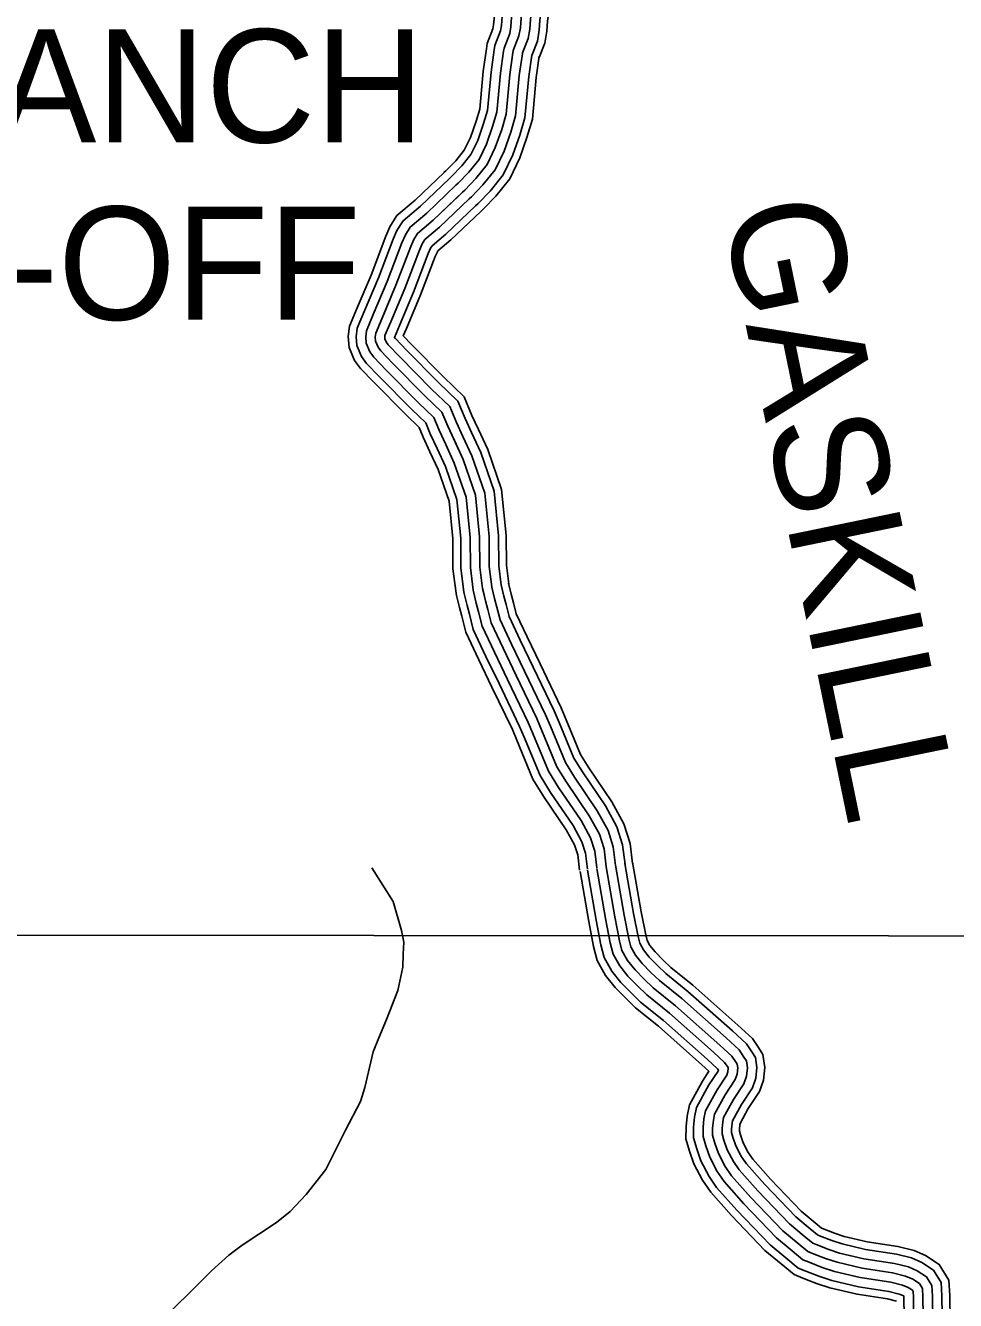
# Model space of a CAD drawing. Extents: x 1551132 to 1791609, y 378168 to 563823.
# Drawn here: x 1633946 to 1636984, y 516177 to 520342 of the extents above; entities that cross this region are included whole.
import ezdxf

# ---------------------------------------------------------------- set-up
doc = ezdxf.new("R2010")
doc.units = 0
for name, color, linetype in [('DESIGN - ROW - Right-of-Way and Easement Labels', 7, 'Continuous'), ('DESIGN - ROW - Right-of-Way Linework', 7, 'Continuous'), ('DESIGN - TRANSPORTATION - Text', 7, 'Continuous'), ('SURVEY - TRANSPORTATION - Roads', 7, 'Continuous')]:
    doc.layers.add(name, color=color, linetype=linetype)

msp = doc.modelspace()

# ---------------------------------------------------------------- linework, layer by layer
at = {"layer": 'DESIGN - ROW - Right-of-Way Linework'}
msp.add_lwpolyline([(1631718.573, 517372.303), (1648539.802, 517360.962)], dxfattribs=at)
at = {"layer": 'DESIGN - TRANSPORTATION - Text'}
for points in [[(1634653.904, 516357.57), (1634765.634, 516432.647), (1634810.008, 516468.156), (1634862.599, 516523.583), (1634927.481, 516604.876), (1634990.904, 516734.23), (1635039.936, 516827.724), (1635054.444, 516873.592), (1635081.744, 516989.353), (1635100.252, 517035.171), (1635124.918, 517094.922), (1635161.975, 517190.558), (1635178.825, 517266.419), (1635179.308, 517308.445), (1635181.758, 517348.446), (1635174.2, 517386.563), (1635147.293, 517480.949), (1635077.619, 517590.635)], [(1634425.375, 516147.331), (1634492.157, 516212.824), (1634552.881, 516274.376), (1634609.505, 516325.936), (1634653.904, 516357.57)]]:
    msp.add_lwpolyline(points, dxfattribs=at)
at = {"layer": 'SURVEY - TRANSPORTATION - Roads'}
for points in [[(1635599.742, 520244.795), (1635618.141, 520291.772), (1635624.075, 520326.789), (1635626.608, 520359.523), (1635630.483, 520386.424), (1635624.6, 520426.667), (1635583.559, 520482.385), (1635541.735, 520535.911), (1635534.71, 520544.803), (1635534.202, 520545.945), (1635536.76, 520571.679), (1635539.31, 520648.439), (1635535.994, 520715.824), (1635534.36, 520727.633)], [(1635623.8, 520238.454), (1635642.091, 520285.13), (1635648.632, 520323.764), (1635651.191, 520356.807), (1635655.457, 520386.449), (1635648.157, 520436.359), (1635603.25, 520497.327), (1635561.168, 520551.178), (1635559.743, 520552.995), (1635561.435, 520570.046), (1635564.051, 520648.639), (1635560.626, 520718.133), (1635558.843, 520731.025)], [(1635451.629, 520266.638), (1635453.995, 520283.205), (1635473.111, 520331.998), (1635475.328, 520345.098), (1635477.553, 520373.849), (1635464.278, 520391.874), (1635424.013, 520443.401), (1635405.446, 520466.909), (1635388.105, 520506.177), (1635383.43, 520542.745), (1635387.289, 520581.579), (1635389.472, 520647.247), (1635386.789, 520701.857), (1635386.055, 520707.107)], [(1635477.086, 520262.996), (1635479.028, 520276.613), (1635498.028, 520325.089), (1635500.877, 520341.956), (1635503.294, 520373.174), (1635504.394, 520380.774), (1635484.761, 520407.416), (1635444.237, 520459.293), (1635427.646, 520480.285), (1635413.138, 520513.144), (1635409.313, 520543.103), (1635412.963, 520579.879), (1635415.213, 520647.456), (1635412.413, 520704.257), (1635411.53, 520710.632)], [(1635507.769, 520258.612), (1635509.211, 520268.654), (1635528.052, 520316.764), (1635531.677, 520338.165), (1635534.127, 520369.757), (1635536.51, 520386.324), (1635535.943, 520390.216), (1635509.461, 520426.158), (1635468.612, 520478.451), (1635454.412, 520496.419), (1635443.312, 520521.544), (1635440.504, 520543.545), (1635443.912, 520577.829), (1635446.237, 520647.697), (1635443.312, 520707.149), (1635442.237, 520714.883)], [(1635538.46, 520254.229), (1635539.385, 520260.704), (1635558.084, 520308.43), (1635562.476, 520334.373), (1635564.951, 520366.349), (1635567.834, 520386.357), (1635565.493, 520402.366), (1635534.16, 520444.901), (1635492.986, 520497.602), (1635481.178, 520512.544), (1635473.495, 520529.944), (1635471.703, 520543.978), (1635474.862, 520575.779), (1635477.262, 520647.947), (1635474.203, 520710.041), (1635472.945, 520719.133)], [(1635569.151, 520249.846), (1635569.559, 520252.754), (1635588.117, 520300.097), (1635593.275, 520330.581), (1635595.775, 520362.94), (1635599.159, 520386.391), (1635595.042, 520414.517), (1635558.86, 520463.643), (1635517.361, 520516.752), (1635507.944, 520528.669), (1635503.678, 520538.345), (1635502.903, 520544.411), (1635505.811, 520573.729), (1635508.286, 520648.198), (1635505.094, 520712.933), (1635503.653, 520723.383)], [(1635843.01, 517594.144), (1635835.893, 517652.296), (1635820.635, 517700.572), (1635787.569, 517761.148), (1635713.279, 517870.426), (1635682.064, 517920.969), (1635616.49, 518078.131), (1635548.667, 518219.327), (1635506.043, 518308.071), (1635467.319, 518390.756), (1635455.994, 518434.965), (1635448.428, 518463.108), (1635439.036, 518503.284), (1635430.103, 518573.477), (1635429.578, 518671.538), (1635415.637, 518807.85), (1635375.43, 518924.578), (1635325.114, 519033.464), (1635305.823, 519079.807), (1635250.666, 519132.742), (1635146.352, 519238.503), (1635106.995, 519279.17), (1635097.411, 519291.912), (1635089.495, 519311.48), (1635088.462, 519324.588), (1635089.887, 519337.489), (1635156.193, 519494.501), (1635204.351, 519620.721), (1635214.384, 519643.638), (1635226.675, 519663.447), (1635277.282, 519706.648), (1635380.672, 519805.017), (1635417.204, 519842.443), (1635453.853, 519887.878), (1635480.661, 519943.471), (1635501.544, 520003.164), (1635516.277, 520052.957), (1635528.227, 520182.836), (1635539.385, 520260.704), (1635558.084, 520308.43), (1635562.476, 520334.373), (1635564.951, 520366.349)], [(1635313.023, 519861.727), (1635319.023, 519867.436), (1635351.539, 519900.745), (1635379.238, 519935.087), (1635399.505, 519977.113), (1635418.046, 520030.107), (1635429.721, 520069.583), (1635441.087, 520193.086), (1635451.629, 520266.688)], [(1635330.756, 519843.102), (1635337.098, 519849.135), (1635370.789, 519883.653), (1635401.113, 519921.245), (1635423.296, 519967.247), (1635442.52, 520022.206), (1635455.095, 520064.707), (1635466.637, 520190.077), (1635477.086, 520263.038)], [(1635352.139, 519820.651), (1635358.881, 519827.076), (1635393.996, 519863.052), (1635427.479, 519904.562), (1635451.978, 519955.363), (1635472.036, 520012.689), (1635485.686, 520058.832), (1635497.427, 520186.461), (1635507.777, 520258.646)], [(1635373.514, 519798.201), (1635380.672, 519805.017), (1635417.204, 519842.443), (1635453.853, 519887.878), (1635480.661, 519943.471), (1635501.544, 520003.164), (1635516.277, 520052.957), (1635528.227, 520182.836), (1635538.46, 520254.246)], [(1635394.888, 519775.75), (1635402.463, 519782.958), (1635440.412, 519821.835), (1635480.228, 519871.194), (1635509.344, 519931.579), (1635531.052, 519993.639), (1635546.868, 520047.082), (1635559.026, 520179.21), (1635569.142, 520249.846)], [(1635416.271, 519753.299), (1635424.246, 519760.9), (1635463.62, 519801.234), (1635506.594, 519854.51), (1635538.026, 519919.695), (1635560.568, 519984.122), (1635577.459, 520041.207), (1635589.817, 520175.594), (1635599.833, 520245.454)], [(1635433.312, 519735.399), (1635441.62, 519743.307), (1635482.119, 519784.8), (1635527.618, 519841.21), (1635560.892, 519910.212), (1635584.092, 519976.53), (1635601.85, 520036.523), (1635614.375, 520172.702), (1635624.3, 520241.945)], [(1635029.788, 519420.657), (1635074.787, 519527.21), (1635123.153, 519653.963), (1635136.544, 519684.564), (1635159.344, 519721.298), (1635218.534, 519771.833), (1635313.065, 519861.769)], [(1635053.479, 519410.657), (1635098.653, 519517.618), (1635146.96, 519644.221), (1635159.368, 519672.564), (1635179.085, 519704.34), (1635235.758, 519752.716), (1635330.79, 519843.135)], [(1635082.037, 519398.59), (1635127.427, 519506.06), (1635175.651, 519632.471), (1635186.876, 519658.105), (1635202.876, 519683.889), (1635256.525, 519729.682), (1635352.156, 519820.676)], [(1635110.594, 519386.531), (1635156.193, 519494.501), (1635204.351, 519620.721), (1635214.384, 519643.638), (1635226.675, 519663.447), (1635277.282, 519706.648), (1635373.522, 519798.217)], [(1635139.152, 519374.473), (1635184.959, 519482.942), (1635233.05, 519608.971), (1635241.892, 519629.171), (1635250.475, 519643.005), (1635298.04, 519683.614), (1635394.888, 519775.758)], [(1635167.71, 519362.406), (1635213.734, 519471.384), (1635261.741, 519597.22), (1635269.399, 519614.712), (1635274.266, 519622.554), (1635318.806, 519660.58), (1635416.254, 519753.299)], [(1635190.476, 519352.789), (1635236.667, 519462.167), (1635284.624, 519587.853), (1635291.332, 519603.179), (1635293.24, 519606.254), (1635335.356, 519642.213), (1635433.295, 519735.391)], [(1635267.216, 518949.662), (1635244.783, 518998.197), (1635231.883, 519029.197), (1635189.067, 519070.282), (1635083.612, 519177.201), (1635040.171, 519222.086), (1635020.405, 519248.361), (1635003.114, 519291.112), (1635000.364, 519325.971), (1635004.105, 519359.831), (1635029.796, 519420.674)], [(1635290.565, 518960.446), (1635268.332, 519008.53), (1635253.558, 519044.031), (1635207.125, 519088.599), (1635102.003, 519195.168), (1635059.762, 519238.819), (1635042.988, 519261.128), (1635028.438, 519297.079), (1635026.196, 519325.563), (1635029.255, 519353.281), (1635053.488, 519410.665)], [(1635318.698, 518973.454), (1635296.723, 519020.997), (1635279.69, 519061.923), (1635228.892, 519110.666), (1635124.177, 519216.835), (1635083.378, 519258.995), (1635070.195, 519276.52), (1635058.971, 519304.279), (1635057.329, 519325.08), (1635059.571, 519345.389), (1635082.045, 519398.607)], [(1635346.839, 518986.463), (1635325.114, 519033.464), (1635305.823, 519079.807), (1635250.666, 519132.742), (1635146.352, 519238.503), (1635106.995, 519279.17), (1635097.411, 519291.912), (1635089.495, 519311.48), (1635088.462, 519324.588), (1635089.887, 519337.489), (1635110.603, 519386.548)], [(1635374.98, 518999.472), (1635353.505, 519045.931), (1635331.956, 519097.691), (1635272.441, 519154.817), (1635168.526, 519260.17), (1635130.611, 519299.346), (1635124.627, 519307.304), (1635120.019, 519318.68), (1635119.594, 519324.097), (1635120.203, 519329.588), (1635139.16, 519374.489)], [(1635403.112, 519012.48), (1635381.896, 519058.398), (1635358.088, 519115.583), (1635294.207, 519176.884), (1635190.701, 519281.837), (1635154.227, 519319.521), (1635151.835, 519322.696), (1635151.402, 519323.78), (1635167.718, 519362.431)], [(1635425.554, 519022.847), (1635404.529, 519068.332), (1635378.921, 519129.842), (1635311.565, 519194.485), (1635208.375, 519299.104), (1635180.134, 519328.288), (1635190.484, 519352.814)], [(1635524.493, 518518.676), (1635516.784, 518579.203), (1635516.268, 518676.197), (1635500.885, 518826.634), (1635455.986, 518956.971), (1635425.545, 519022.847)], [(1635439.611, 518500.825), (1635439.036, 518503.284), (1635430.103, 518573.477), (1635429.578, 518671.538), (1635415.637, 518807.85), (1635375.43, 518924.578), (1635346.83, 518986.471)], [(1635469.794, 518507.884), (1635469.586, 518508.784), (1635461.094, 518575.527), (1635460.569, 518673.205), (1635446.111, 518814.567), (1635404.229, 518936.162), (1635374.971, 518999.472)], [(1635500.135, 518514.284), (1635492.077, 518577.569), (1635491.56, 518674.863), (1635476.586, 518821.275), (1635433.028, 518947.737), (1635403.112, 519012.48)], [(1635354.205, 518480.85), (1635352.597, 518487.717), (1635342.422, 518567.685), (1635341.889, 518666.83), (1635329.406, 518788.85), (1635293.94, 518891.81), (1635267.207, 518949.679)], [(1635379.246, 518486.708), (1635377.938, 518492.284), (1635368.13, 518569.386), (1635367.596, 518668.213), (1635354.688, 518794.425), (1635317.831, 518901.419), (1635290.548, 518960.462)], [(1635409.429, 518493.767), (1635408.487, 518497.784), (1635399.112, 518571.427), (1635398.587, 518669.871), (1635385.163, 518801.133), (1635346.63, 518912.994), (1635318.689, 518973.471)], [(1635711.955, 518074.531), (1635695.638, 518113.624), (1635626.832, 518256.878), (1635584.391, 518345.238), (1635549.3, 518420.165), (1635539.867, 518456.983), (1635532.542, 518484.25), (1635524.043, 518520.593)], [(1635550.975, 518007.363), (1635536.425, 518042.23), (1635469.602, 518181.342), (1635426.795, 518270.478), (1635384.396, 518361.005), (1635371.154, 518412.69), (1635363.346, 518441.724), (1635354.197, 518480.867)], [(1635574.708, 518017.263), (1635559.9, 518052.756), (1635492.785, 518192.484), (1635450.028, 518281.495), (1635408.704, 518369.73), (1635396.029, 518419.223), (1635388.287, 518447.991), (1635379.229, 518486.725)], [(1635603.315, 518029.205), (1635588.191, 518065.439), (1635520.726, 518205.901), (1635478.035, 518294.787), (1635438.011, 518380.247), (1635426.011, 518427.09), (1635418.362, 518455.549), (1635409.42, 518493.784)], [(1635631.923, 518041.139), (1635616.49, 518078.131), (1635548.667, 518219.327), (1635506.043, 518308.071), (1635467.319, 518390.756), (1635455.994, 518434.965), (1635448.428, 518463.108), (1635439.603, 518500.842)], [(1635660.531, 518053.072), (1635644.789, 518090.823), (1635576.608, 518232.752), (1635534.051, 518321.354), (1635496.626, 518401.265), (1635485.977, 518442.841), (1635478.494, 518470.666), (1635469.786, 518507.901)], [(1635689.138, 518065.014), (1635673.08, 518103.507), (1635604.549, 518246.169), (1635562.058, 518334.646), (1635525.934, 518411.782), (1635515.959, 518450.708), (1635508.568, 518478.225), (1635499.976, 518514.959)], [(1635904.55, 517601.678), (1635896.733, 517665.513), (1635877.934, 517724.997), (1635840.543, 517793.507), (1635765.312, 517904.16), (1635737.387, 517949.378), (1635689.13, 518065.031)], [(1635929.083, 517604.678), (1635920.991, 517670.788), (1635900.783, 517734.731), (1635861.659, 517806.408), (1635786.061, 517917.611), (1635759.445, 517960.695), (1635711.938, 518074.548)], [(1635812.244, 517590.377), (1635805.469, 517645.687), (1635791.986, 517688.363), (1635761.087, 517744.965), (1635687.263, 517853.559), (1635654.397, 517906.769), (1635603.307, 518029.213)], [(1635843.01, 517594.144), (1635835.893, 517652.296), (1635820.635, 517700.572), (1635787.569, 517761.148), (1635713.279, 517870.426), (1635682.064, 517920.969), (1635631.915, 518041.155)], [(1635873.775, 517597.911), (1635866.317, 517658.904), (1635849.284, 517712.78), (1635814.052, 517777.332), (1635739.295, 517887.293), (1635709.73, 517935.169), (1635660.522, 518053.097)], [(1635755.945, 517583.485), (1635749.812, 517633.595), (1635739.562, 517666.012), (1635712.629, 517715.364), (1635639.664, 517822.7), (1635603.79, 517880.785), (1635550.967, 518007.371)], [(1635781.469, 517586.61), (1635775.053, 517639.078), (1635763.336, 517676.146), (1635734.595, 517728.789), (1635661.247, 517836.692), (1635626.74, 517892.56), (1635574.699, 518017.28)], [(1636943.541, 515944.735), (1636939.841, 516193.017), (1636937.1, 516235.768), (1636912.134, 516276.927), (1636874.084, 516301.845), (1636840.702, 516316.27), (1636791.128, 516328.754), (1636690.78, 516344.112), (1636614.066, 516361.996), (1636580.583, 516373.046), (1636540.317, 516388.997), (1636533.668, 516391.588), (1636509.585, 516411.681), (1636462.794, 516450.132), (1636361.497, 516556.101), (1636301.665, 516623.294), (1636285.299, 516647.02), (1636266.874, 516682.071), (1636257.283, 516710.43), (1636252.508, 516726.689), (1636252.541, 516737.48), (1636254.491, 516756.606), (1636256.083, 516764.09), (1636285.307, 516817.549), (1636320.79, 516871.534), (1636331.806, 516903.285), (1636335.748, 516938.336), (1636330.623, 516971.678), (1636319.09, 516989.487), (1636300.957, 517016.113), (1636255.758, 517057.889), (1636109.778, 517187.267), (1636037.455, 517245.502), (1636010.514, 517271.319), (1635983.673, 517298.87), (1635964.665, 517322.479), (1635952.498, 517344.121), (1635946.949, 517365.947), (1635932.382, 517441.882), (1635904.091, 517604.753)], [(1636969.249, 515945.494), (1636965.549, 516194.034), (1636962.357, 516243.718), (1636931.091, 516295.253), (1636886.318, 516324.579), (1636849.002, 516340.704), (1636796.228, 516353.988), (1636695.655, 516369.38), (1636621.024, 516386.78), (1636589.358, 516397.23), (1636549.717, 516412.931), (1636546.926, 516414.022), (1636525.984, 516431.489), (1636480.311, 516469.024), (1636380.396, 516573.543), (1636321.923, 516639.203), (1636307.348, 516660.345), (1636290.582, 516692.238), (1636281.807, 516718.18), (1636278.232, 516730.347), (1636278.249, 516736.13), (1636279.932, 516752.614), (1636280.449, 516755.056), (1636307.373, 516804.299), (1636344.031, 516860.084), (1636357.039, 516897.568), (1636361.689, 516938.861), (1636355.205, 516981.028), (1636340.506, 517003.721), (1636320.565, 517033.005), (1636273.007, 517076.956), (1636126.378, 517206.918), (1636054.446, 517264.836), (1636028.63, 517289.586), (1636002.947, 517315.945), (1635986.039, 517336.946), (1635976.581, 517353.755), (1635972.065, 517371.538), (1635957.682, 517446.499), (1635929.432, 517609.153)], [(1636791.378, 516175.325), (1636761.662, 516182.808), (1636662.614, 516197.975), (1636573.792, 516218.676), (1636529.851, 516233.176), (1636485.927, 516250.576), (1636457.028, 516261.843), (1636414.737, 516297.136), (1636361.472, 516340.904), (1636252.183, 516455.232), (1636184.476, 516531.267), (1636157.81, 516569.926), (1636129.769, 516623.277), (1636115.444, 516665.612), (1636103.72, 516705.538), (1636103.853, 516745.289), (1636107.361, 516779.682), (1636115.144, 516816.324), (1636157.718, 516894.184), (1636178.901, 516926.41), (1636155.96, 516947.611), (1636013.772, 517073.631), (1635939.19, 517133.682), (1635905.774, 517165.716), (1635872.25, 517200.126), (1635841.093, 517238.827), (1635813.218, 517288.394), (1635801.735, 517333.587), (1635786.086, 517415.139), (1635757.578, 517579.302)], [(1636819.577, 515941.085), (1636815.911, 516188.117), (1636815.669, 516191.875), (1636815.086, 516192.258), (1636800.719, 516198.467), (1636766.562, 516207.067), (1636667.298, 516222.259), (1636580.483, 516242.493), (1636538.284, 516256.427), (1636494.968, 516273.577), (1636469.769, 516283.402), (1636430.503, 516316.178), (1636378.313, 516359.062), (1636270.349, 516471.999), (1636203.95, 516546.559), (1636179.001, 516582.735), (1636152.56, 516633.053), (1636139.019, 516673.062), (1636128.444, 516709.055), (1636128.561, 516743.997), (1636131.811, 516775.84), (1636138.569, 516807.641), (1636178.926, 516881.451), (1636208.692, 516926.752), (1636209.742, 516929.76), (1636206.426, 516934.627), (1636172.543, 516965.936), (1636029.73, 517092.515), (1635955.523, 517152.266), (1635923.182, 517183.267), (1635890.775, 517216.534), (1635861.634, 517252.727), (1635836.368, 517297.653), (1635825.868, 517338.962), (1635810.402, 517419.581), (1635781.928, 517583.535)], [(1636850.568, 515941.994), (1636846.893, 516189.342), (1636845.752, 516207.042), (1636843.552, 516210.676), (1636829.835, 516219.651), (1636810.711, 516227.918), (1636772.704, 516237.493), (1636673.164, 516252.727), (1636588.883, 516272.369), (1636548.859, 516285.577), (1636506.31, 516302.436), (1636485.744, 516310.453), (1636450.269, 516340.054), (1636399.437, 516381.83), (1636293.14, 516493.024), (1636228.383, 516565.743), (1636205.575, 516598.81), (1636181.134, 516645.303), (1636168.585, 516682.404), (1636159.46, 516713.463), (1636159.56, 516742.364), (1636162.485, 516771.031), (1636167.951, 516796.749), (1636205.517, 516865.475), (1636236.717, 516912.943), (1636240.55, 516923.985), (1636241.95, 516936.444), (1636241.733, 516937.844), (1636241.616, 516938.019), (1636230.058, 516955.003), (1636193.351, 516988.929), (1636049.746, 517116.207), (1635976.006, 517175.575), (1635945.015, 517205.276), (1635913.999, 517237.118), (1635887.392, 517270.161), (1635865.401, 517309.27), (1635856.134, 517345.713), (1635840.893, 517425.156), (1635812.469, 517588.836)], [(1636881.559, 515942.91), (1636877.876, 516190.567), (1636876.201, 516216.617), (1636866.41, 516232.759), (1636844.585, 516247.052), (1636820.711, 516257.368), (1636778.845, 516267.91), (1636679.039, 516283.186), (1636597.274, 516302.244), (1636559.434, 516314.736), (1636517.643, 516331.287), (1636501.718, 516337.495), (1636470.044, 516363.929), (1636420.554, 516404.597), (1636315.923, 516514.05), (1636252.808, 516584.927), (1636232.15, 516614.877), (1636209.717, 516657.562), (1636198.151, 516691.746), (1636190.476, 516717.872), (1636190.551, 516740.739), (1636193.151, 516766.223), (1636197.326, 516785.865), (1636232.117, 516849.5), (1636264.741, 516899.143), (1636270.966, 516917.085), (1636273.216, 516937.077), (1636271.366, 516949.119), (1636267.441, 516955.178), (1636253.691, 516975.37), (1636214.15, 517011.913), (1636069.754, 517139.891), (1635996.489, 517198.884), (1635966.848, 517227.293), (1635937.224, 517257.702), (1635913.149, 517287.603), (1635894.433, 517320.887), (1635886.408, 517352.454), (1635871.392, 517430.731), (1635843.01, 517594.144)], [(1636881.559, 515942.91), (1636877.876, 516190.567), (1636876.201, 516216.617), (1636866.41, 516232.759), (1636844.585, 516247.052), (1636820.711, 516257.368), (1636778.845, 516267.91), (1636679.039, 516283.186), (1636597.274, 516302.244), (1636559.434, 516314.736), (1636517.643, 516331.287), (1636501.718, 516337.495), (1636470.044, 516363.929), (1636420.554, 516404.597), (1636315.923, 516514.05), (1636252.808, 516584.927), (1636232.15, 516614.877), (1636209.717, 516657.562), (1636198.151, 516691.746), (1636190.476, 516717.872), (1636190.551, 516740.739), (1636193.151, 516766.223), (1636197.326, 516785.865), (1636232.117, 516849.5), (1636264.741, 516899.143), (1636270.966, 516917.085), (1636273.216, 516937.077), (1636271.366, 516949.119), (1636267.441, 516955.178), (1636253.691, 516975.37), (1636214.15, 517011.913), (1636069.754, 517139.891), (1635996.489, 517198.884), (1635966.848, 517227.293), (1635937.224, 517257.702), (1635913.149, 517287.603), (1635894.433, 517320.887), (1635886.408, 517352.454), (1635871.392, 517430.731), (1635843.01, 517594.144)], [(1636912.55, 515943.827), (1636908.859, 516191.792), (1636906.65, 516226.193), (1636889.267, 516254.843), (1636859.335, 516274.452), (1636830.71, 516286.819), (1636784.987, 516298.328), (1636684.914, 516313.645), (1636605.666, 516332.12), (1636570.008, 516343.896), (1636528.976, 516360.138), (1636517.693, 516364.538), (1636489.819, 516387.805), (1636441.67, 516427.364), (1636338.706, 516535.075), (1636277.232, 516604.11), (1636258.724, 516630.944), (1636238.3, 516669.82), (1636227.717, 516701.088), (1636221.492, 516722.28), (1636221.542, 516739.114), (1636223.817, 516761.414), (1636226.7, 516774.981), (1636258.716, 516833.525), (1636292.765, 516885.343), (1636301.382, 516910.185), (1636304.482, 516937.711), (1636300.998, 516960.395), (1636293.265, 516972.337), (1636277.324, 516995.737), (1636234.95, 517034.896), (1636089.762, 517163.575), (1636016.972, 517222.193), (1635988.681, 517249.31), (1635960.448, 517278.286), (1635938.907, 517305.045), (1635923.466, 517332.504), (1635916.683, 517359.196), (1635901.891, 517436.307), (1635873.55, 517599.452)]]:
    msp.add_lwpolyline(points, dxfattribs=at)

# ---------------------------------------------------------------- texts
at = {"layer": 'DESIGN - ROW - Right-of-Way and Easement Labels'}
for s, height, rotation, p in [('BRANCH', 369.9913, 0.000033, (1633160.024, 519960.27)), ('GASKILL', 370.0087, 281.633142, (1636220.759, 519741.987)), ('CUT-OFF', 369.9913, 0.000033, (1632870.289, 519381.038))]:
    msp.add_text(s, height=height, rotation=rotation, dxfattribs=at).set_placement(p)

doc.saveas('drawing.dxf')
